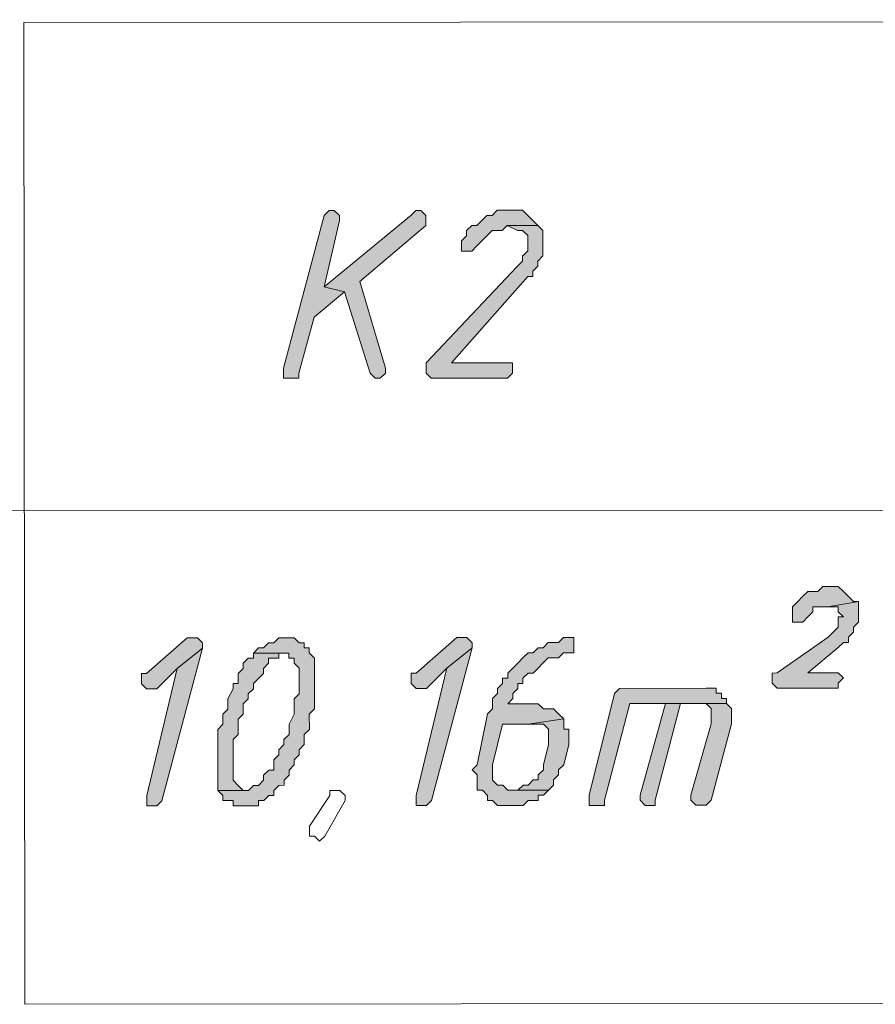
# Model space of a CAD drawing. Header units: inches. Extents: x -5850 to 5646, y 8947 to 13007.
# Tile 384 of 548: x -1189 to -1118, y 9462 to 9543. Entities that reach past the tile are written whole.
import ezdxf

# ---------------------------------------------------------------- set-up
doc = ezdxf.new("R2010")
doc.units = ezdxf.units.IN
doc.header["$MEASUREMENT"] = 0
for name, color, linetype in [('at_Entity', 7, 'Continuous'), ('at_Rect', 7, 'Continuous'), ('at_Solid', 7, 'Continuous')]:
    doc.layers.add(name, color=color, linetype=linetype)

msp = doc.modelspace()

# ---------------------------------------------------------------- hatches: boundary and pattern name
at = {"layer": 'at_Solid', "lineweight": 20}
for points in [[(-1163.2, 9527.555), (-1163.618, 9527.136), (-1166.986, 9514.458), (-1166.985, 9513.616), (-1165.719, 9513.617), (-1165.72, 9514.041), (-1164.458, 9518.687), (-1161.923, 9520.803), (-1163.613, 9521.219), (-1162.352, 9526.713), (-1162.352, 9527.137), (-1162.776, 9527.555)], [(-1156.018, 9527.561), (-1156.436, 9527.142), (-1163.613, 9521.219), (-1161.923, 9520.803), (-1159.809, 9514.046), (-1159.385, 9513.623), (-1158.961, 9513.623), (-1158.537, 9514.047), (-1158.538, 9514.465), (-1160.658, 9521.646), (-1155.169, 9526.296), (-1155.17, 9527.144), (-1155.594, 9527.561)], [(-1147.993, 9527.568), (-1149.259, 9527.567), (-1149.682, 9527.148), (-1150.101, 9527.148), (-1150.524, 9526.724), (-1150.948, 9526.3), (-1151.371, 9526.299), (-1151.789, 9525.881), (-1151.789, 9525.457), (-1152.212, 9525.033), (-1152.212, 9524.609), (-1152.212, 9524.185), (-1151.369, 9524.186), (-1150.946, 9524.61), (-1150.523, 9525.034), (-1150.099, 9525.458), (-1149.681, 9525.883), (-1148.834, 9525.883), (-1148.41, 9526.302), (-1145.879, 9526.304), (-1146.303, 9526.728), (-1146.721, 9527.151), (-1147.146, 9527.569), (-1147.569, 9527.569)], [(-1145.879, 9526.304), (-1148.41, 9526.302), (-1147.568, 9525.884), (-1147.144, 9525.885), (-1146.72, 9525.461), (-1146.719, 9524.614), (-1146.719, 9524.19), (-1147.142, 9523.771), (-1147.142, 9523.348), (-1147.565, 9522.923), (-1155.159, 9514.892), (-1155.158, 9514.05), (-1154.739, 9513.627), (-1148.399, 9513.632), (-1147.981, 9514.057), (-1147.982, 9514.899), (-1153.051, 9514.894), (-1146.717, 9522.082), (-1146.299, 9522.082), (-1146.299, 9522.501), (-1145.876, 9522.925), (-1145.876, 9523.349), (-1145.453, 9523.773), (-1145.453, 9524.191), (-1145.454, 9525.886)], [(-1121.355, 9496.336), (-1122.197, 9496.335), (-1122.62, 9495.911), (-1123.462, 9495.91), (-1123.886, 9495.492), (-1124.309, 9495.068), (-1124.732, 9494.643), (-1124.732, 9494.22), (-1124.731, 9493.378), (-1123.884, 9493.378), (-1123.46, 9493.803), (-1123.037, 9494.221), (-1123.037, 9494.645), (-1121.771, 9494.646), (-1119.24, 9495.072), (-1119.664, 9495.072), (-1120.082, 9495.495), (-1120.507, 9495.913), (-1120.931, 9496.337)], [(-1119.24, 9495.072), (-1121.771, 9494.646), (-1120.929, 9494.647), (-1120.929, 9494.223), (-1120.505, 9493.805), (-1120.929, 9493.805), (-1120.928, 9492.957), (-1121.351, 9492.539), (-1121.769, 9492.114), (-1125.993, 9489.15), (-1126.417, 9489.149), (-1126.416, 9488.307), (-1125.992, 9487.884), (-1120.923, 9487.888), (-1120.924, 9488.312), (-1120.5, 9488.736), (-1120.924, 9489.154), (-1123.456, 9489.152), (-1120.926, 9491.268), (-1120.503, 9491.692), (-1120.079, 9491.692), (-1120.079, 9492.116), (-1119.662, 9492.54), (-1119.662, 9492.958), (-1119.239, 9493.383), (-1119.239, 9494.225), (-1119.24, 9494.648)], [(-1174.572, 9492.067), (-1174.996, 9492.067), (-1178.367, 9489.103), (-1178.791, 9489.102), (-1178.791, 9488.684), (-1178.79, 9488.26), (-1178.366, 9487.837), (-1177.524, 9487.838), (-1175.836, 9489.529), (-1173.724, 9491.22), (-1173.724, 9491.644), (-1174.148, 9492.068)], [(-1166.542, 9492.074), (-1167.39, 9492.074), (-1167.813, 9491.649), (-1168.237, 9491.649), (-1168.655, 9491.225), (-1169.079, 9491.225), (-1169.502, 9490.806), (-1166.541, 9490.809), (-1166.541, 9490.385), (-1166.122, 9490.385), (-1166.122, 9489.961), (-1165.698, 9489.538), (-1165.697, 9488.696), (-1165.696, 9487.43), (-1166.119, 9487.006), (-1166.118, 9485.74), (-1166.536, 9484.892), (-1166.535, 9484.044), (-1166.958, 9483.626), (-1166.958, 9483.202), (-1167.381, 9482.778), (-1167.381, 9482.36), (-1167.805, 9481.935), (-1167.804, 9481.088), (-1168.228, 9481.087), (-1168.645, 9480.669), (-1168.645, 9480.245), (-1169.068, 9479.821), (-1169.492, 9479.82), (-1169.916, 9479.396), (-1172.447, 9479.394), (-1172.023, 9478.971), (-1172.023, 9478.552), (-1171.181, 9478.553), (-1171.18, 9478.129), (-1169.067, 9478.131), (-1169.067, 9478.555), (-1168.644, 9478.555), (-1168.226, 9478.974), (-1167.802, 9478.974), (-1167.802, 9479.398), (-1167.379, 9479.822), (-1166.955, 9479.823), (-1166.955, 9480.246), (-1166.532, 9480.671), (-1166.532, 9481.089), (-1166.114, 9481.513), (-1166.115, 9481.937), (-1165.691, 9482.361), (-1165.692, 9482.779), (-1165.268, 9483.203), (-1165.269, 9484.046), (-1164.851, 9484.47), (-1164.852, 9485.741), (-1164.429, 9486.16), (-1164.433, 9490.387), (-1164.857, 9490.81), (-1164.857, 9491.228), (-1165.276, 9491.228), (-1165.276, 9491.652), (-1165.7, 9491.651), (-1166.124, 9492.075)], [(-1152.183, 9492.087), (-1152.607, 9492.087), (-1155.983, 9489.123), (-1156.402, 9489.122), (-1156.401, 9488.704), (-1156.401, 9488.28), (-1155.982, 9487.857), (-1155.135, 9487.858), (-1153.446, 9489.549), (-1151.34, 9491.24), (-1151.34, 9491.664), (-1151.759, 9492.088)], [(-1143.311, 9492.095), (-1143.735, 9492.095), (-1144.158, 9491.671), (-1145.006, 9491.67), (-1145.423, 9491.246), (-1145.847, 9491.245), (-1146.271, 9490.827), (-1146.689, 9490.826), (-1147.112, 9490.402), (-1147.536, 9489.978), (-1147.959, 9489.554), (-1148.377, 9489.13), (-1148.377, 9488.711), (-1148.801, 9488.711), (-1148.8, 9488.287), (-1149.224, 9487.863), (-1149.223, 9487.445), (-1149.647, 9487.021), (-1149.646, 9486.173), (-1150.064, 9485.754), (-1150.908, 9481.527), (-1151.331, 9481.102), (-1150.907, 9480.685), (-1150.906, 9479.413), (-1150.482, 9479.414), (-1150.058, 9478.99), (-1150.057, 9478.572), (-1149.639, 9478.572), (-1149.215, 9478.149), (-1147.101, 9478.151), (-1146.678, 9478.575), (-1145.836, 9478.576), (-1145.836, 9478.994), (-1145.413, 9478.994), (-1144.995, 9479.418), (-1148.368, 9479.415), (-1148.793, 9479.839), (-1149.216, 9479.838), (-1149.641, 9480.262), (-1149.641, 9481.104), (-1149.642, 9481.528), (-1148.797, 9484.908), (-1146.684, 9484.91), (-1143.729, 9485.336), (-1144.153, 9485.76), (-1144.577, 9486.177), (-1145.419, 9486.177), (-1145.843, 9486.6), (-1148.375, 9486.598), (-1147.957, 9487.022), (-1147.957, 9487.446), (-1147.534, 9487.864), (-1147.534, 9488.288), (-1147.111, 9488.289), (-1147.111, 9488.712), (-1146.687, 9489.131), (-1146.269, 9489.131), (-1145.846, 9489.556), (-1145.422, 9489.98), (-1145.005, 9490.404), (-1144.157, 9490.405), (-1143.733, 9490.829), (-1142.891, 9490.83), (-1142.893, 9492.096)], [(-1173.724, 9491.22), (-1175.836, 9489.529), (-1178.358, 9478.965), (-1178.357, 9478.123), (-1177.515, 9478.124), (-1177.092, 9478.548)], [(-1169.502, 9490.806), (-1169.502, 9490.382), (-1169.926, 9490.382), (-1170.343, 9489.958), (-1170.343, 9489.534), (-1170.766, 9489.11), (-1170.766, 9488.268), (-1171.189, 9488.267), (-1171.189, 9487.843), (-1171.607, 9487.001), (-1171.606, 9486.153), (-1172.029, 9485.735), (-1172.029, 9484.887), (-1172.452, 9484.463), (-1172.452, 9484.039), (-1172.447, 9479.394), (-1169.916, 9479.396), (-1170.334, 9479.396), (-1170.758, 9479.819), (-1171.182, 9480.243), (-1171.183, 9481.509), (-1171.185, 9483.622), (-1170.762, 9484.041), (-1170.763, 9485.312), (-1170.34, 9485.736), (-1170.34, 9486.578), (-1169.923, 9487.002), (-1169.923, 9487.426), (-1169.499, 9487.845), (-1169.5, 9488.269), (-1169.076, 9488.693), (-1168.653, 9489.111), (-1168.653, 9489.535), (-1168.235, 9489.959), (-1168.236, 9490.383), (-1167.388, 9490.384), (-1167.389, 9490.808), (-1166.965, 9490.808)], [(-1151.34, 9491.24), (-1153.446, 9489.549), (-1155.974, 9478.985), (-1155.974, 9478.143), (-1155.126, 9478.144), (-1154.708, 9478.568)], [(-1131.903, 9487.878), (-1139.086, 9487.872), (-1139.509, 9487.453), (-1141.615, 9478.998), (-1141.614, 9478.156), (-1140.343, 9478.157), (-1140.343, 9478.581), (-1138.237, 9486.607), (-1130.212, 9486.614), (-1130.213, 9487.038), (-1130.637, 9487.038), (-1130.637, 9487.461), (-1131.061, 9487.461), (-1131.061, 9487.879), (-1131.485, 9487.879)], [(-1135.281, 9486.61), (-1137.388, 9479.001), (-1137.388, 9478.583), (-1136.964, 9478.16), (-1136.121, 9478.161), (-1136.122, 9478.584), (-1134.016, 9486.611), (-1132.326, 9486.612)], [(-1130.212, 9486.614), (-1135.281, 9486.61), (-1131.902, 9486.613), (-1131.484, 9486.189), (-1131.482, 9484.923), (-1133.161, 9479.005), (-1133.161, 9478.587), (-1132.742, 9478.164), (-1131.895, 9478.164), (-1131.477, 9478.588), (-1129.793, 9484.925), (-1129.793, 9485.772), (-1129.794, 9486.191)], [(-1143.729, 9485.336), (-1146.684, 9484.91), (-1145.418, 9484.911), (-1144.999, 9484.487), (-1144.998, 9483.645), (-1144.998, 9483.222), (-1145.415, 9481.532), (-1145.414, 9481.108), (-1145.838, 9480.689), (-1145.837, 9480.265), (-1146.261, 9480.265), (-1146.679, 9479.841), (-1147.103, 9479.84), (-1147.526, 9479.416), (-1147.95, 9479.416), (-1144.995, 9479.418), (-1144.571, 9479.843), (-1144.572, 9480.266), (-1144.148, 9480.691), (-1144.149, 9481.109), (-1143.725, 9481.533), (-1143.303, 9483.223), (-1143.303, 9483.647), (-1143.304, 9484.489), (-1143.728, 9484.489), (-1143.728, 9484.912)]]:
    msp.add_hatch(color=7, dxfattribs=at).paths.add_polyline_path(points)

# ---------------------------------------------------------------- linework, layer by layer
at = {"layer": 'at_Entity', "color": 7, "lineweight": 20}
for p, q in [((-1163.2, 9527.555), (-1163.618, 9527.136)), ((-1163.2, 9527.555), (-1163.2, 9527.555)), ((-1162.776, 9527.555), (-1163.2, 9527.555)), ((-1162.352, 9527.137), (-1162.776, 9527.555)), ((-1156.018, 9527.561), (-1156.436, 9527.142)), ((-1156.018, 9527.561), (-1156.018, 9527.561)), ((-1155.594, 9527.561), (-1156.018, 9527.561)), ((-1155.17, 9527.144), (-1155.594, 9527.561)), ((-1149.259, 9527.567), (-1149.682, 9527.148)), ((-1147.993, 9527.568), (-1149.259, 9527.567)), ((-1147.569, 9527.569), (-1147.993, 9527.568)), ((-1147.146, 9527.569), (-1147.569, 9527.569)), ((-1146.721, 9527.151), (-1147.146, 9527.569)), ((-1163.618, 9527.136), (-1166.986, 9514.458)), ((-1163.618, 9527.136), (-1163.618, 9527.136)), ((-1156.436, 9527.142), (-1163.613, 9521.219)), ((-1163.613, 9521.219), (-1162.352, 9526.713)), ((-1162.352, 9526.713), (-1162.352, 9527.137)), ((-1155.169, 9526.296), (-1155.17, 9527.144)), ((-1150.524, 9526.724), (-1150.948, 9526.3)), ((-1150.101, 9527.148), (-1150.524, 9526.724)), ((-1150.524, 9526.724), (-1150.524, 9526.724)), ((-1149.682, 9527.148), (-1150.101, 9527.148)), ((-1146.303, 9526.728), (-1146.721, 9527.151)), ((-1146.721, 9527.151), (-1146.721, 9527.151)), ((-1145.879, 9526.304), (-1146.303, 9526.728)), ((-1160.658, 9521.646), (-1155.169, 9526.296)), ((-1151.371, 9526.299), (-1151.789, 9525.881)), ((-1151.789, 9525.881), (-1151.789, 9525.457)), ((-1150.948, 9526.3), (-1151.371, 9526.299)), ((-1150.099, 9525.458), (-1149.681, 9525.883)), ((-1149.681, 9525.883), (-1148.834, 9525.883)), ((-1148.834, 9525.883), (-1148.41, 9526.302)), ((-1145.879, 9526.304), (-1148.41, 9526.302)), ((-1148.41, 9526.302), (-1145.879, 9526.304)), ((-1148.41, 9526.302), (-1147.568, 9525.884)), ((-1147.568, 9525.884), (-1147.144, 9525.885)), ((-1147.144, 9525.885), (-1146.72, 9525.461)), ((-1145.454, 9525.886), (-1145.879, 9526.304)), ((-1145.453, 9524.191), (-1145.454, 9525.886)), ((-1151.789, 9525.457), (-1152.212, 9525.033)), ((-1152.212, 9525.033), (-1152.212, 9524.609)), ((-1150.946, 9524.61), (-1150.523, 9525.034)), ((-1150.523, 9525.034), (-1150.099, 9525.458)), ((-1150.523, 9525.034), (-1150.523, 9525.034)), ((-1146.72, 9525.461), (-1146.719, 9524.614)), ((-1152.212, 9524.609), (-1152.212, 9524.185)), ((-1152.212, 9524.185), (-1151.369, 9524.186)), ((-1151.369, 9524.186), (-1150.946, 9524.61)), ((-1146.719, 9524.19), (-1147.142, 9523.771)), ((-1146.719, 9524.614), (-1146.719, 9524.19)), ((-1145.453, 9523.773), (-1145.453, 9524.191)), ((-1147.142, 9523.348), (-1147.565, 9522.923)), ((-1147.142, 9523.771), (-1147.142, 9523.348)), ((-1145.876, 9523.349), (-1145.453, 9523.773)), ((-1145.876, 9522.925), (-1145.876, 9523.349)), ((-1147.565, 9522.923), (-1155.159, 9514.892)), ((-1146.299, 9522.501), (-1145.876, 9522.925)), ((-1146.299, 9522.082), (-1146.299, 9522.501)), ((-1158.538, 9514.465), (-1160.658, 9521.646)), ((-1153.051, 9514.894), (-1146.717, 9522.082)), ((-1146.717, 9522.082), (-1146.299, 9522.082)), ((-1164.458, 9518.687), (-1161.923, 9520.803)), ((-1163.613, 9521.219), (-1161.923, 9520.803)), ((-1161.923, 9520.803), (-1163.613, 9521.219)), ((-1161.923, 9520.803), (-1159.809, 9514.046)), ((-1165.72, 9514.041), (-1164.458, 9518.687)), ((-1166.986, 9514.458), (-1166.985, 9513.616)), ((-1158.537, 9514.047), (-1158.538, 9514.465)), ((-1158.538, 9514.465), (-1158.538, 9514.465)), ((-1155.159, 9514.892), (-1155.158, 9514.05)), ((-1147.982, 9514.899), (-1153.051, 9514.894)), ((-1147.981, 9514.057), (-1147.982, 9514.899)), ((-1166.985, 9513.616), (-1165.719, 9513.617)), ((-1165.719, 9513.617), (-1165.72, 9514.041)), ((-1159.809, 9514.046), (-1159.809, 9514.046)), ((-1159.809, 9514.046), (-1159.385, 9513.623)), ((-1159.385, 9513.623), (-1158.961, 9513.623)), ((-1158.961, 9513.623), (-1158.537, 9514.047)), ((-1155.158, 9514.05), (-1154.739, 9513.627)), ((-1154.739, 9513.627), (-1148.399, 9513.632)), ((-1148.399, 9513.632), (-1147.981, 9514.057)), ((-1297.079, 9502.52), (-932.125, 9502.845)), ((-1122.197, 9496.335), (-1122.62, 9495.911)), ((-1121.355, 9496.336), (-1122.197, 9496.335)), ((-1120.931, 9496.337), (-1121.355, 9496.336)), ((-1120.507, 9495.913), (-1120.931, 9496.337)), ((-1123.886, 9495.492), (-1124.309, 9495.068)), ((-1123.462, 9495.91), (-1123.886, 9495.492)), ((-1122.62, 9495.911), (-1123.462, 9495.91)), ((-1120.082, 9495.495), (-1120.507, 9495.913)), ((-1120.507, 9495.913), (-1120.507, 9495.913)), ((-1119.664, 9495.072), (-1120.082, 9495.495)), ((-1120.082, 9495.495), (-1120.082, 9495.495)), ((-1124.309, 9495.068), (-1124.732, 9494.643)), ((-1124.732, 9494.643), (-1124.732, 9494.22)), ((-1124.309, 9495.068), (-1124.309, 9495.068)), ((-1123.037, 9494.645), (-1121.771, 9494.646)), ((-1123.037, 9494.221), (-1123.037, 9494.645)), ((-1119.24, 9495.072), (-1121.771, 9494.646)), ((-1121.771, 9494.646), (-1119.24, 9495.072)), ((-1121.771, 9494.646), (-1120.929, 9494.647)), ((-1120.929, 9494.647), (-1120.929, 9494.223)), ((-1119.24, 9495.072), (-1119.664, 9495.072)), ((-1119.24, 9494.648), (-1119.24, 9495.072)), ((-1119.239, 9494.225), (-1119.24, 9494.648)), ((-1124.732, 9494.22), (-1124.731, 9493.378)), ((-1123.884, 9493.378), (-1123.46, 9493.803)), ((-1123.46, 9493.803), (-1123.037, 9494.221)), ((-1123.46, 9493.803), (-1123.46, 9493.803)), ((-1120.929, 9494.223), (-1120.505, 9493.805)), ((-1120.505, 9493.805), (-1120.929, 9493.805)), ((-1120.929, 9493.805), (-1120.928, 9492.957)), ((-1119.239, 9493.383), (-1119.239, 9494.225)), ((-1124.731, 9493.378), (-1123.884, 9493.378)), ((-1120.928, 9492.957), (-1121.351, 9492.539)), ((-1119.662, 9492.958), (-1119.239, 9493.383)), ((-1119.662, 9492.54), (-1119.662, 9492.958)), ((-1121.351, 9492.539), (-1121.769, 9492.114)), ((-1121.351, 9492.539), (-1121.351, 9492.539)), ((-1120.079, 9492.116), (-1119.662, 9492.54)), ((-1174.996, 9492.067), (-1178.367, 9489.103)), ((-1174.572, 9492.067), (-1174.996, 9492.067)), ((-1174.148, 9492.068), (-1174.572, 9492.067)), ((-1173.724, 9491.644), (-1174.148, 9492.068)), ((-1173.724, 9491.22), (-1173.724, 9491.644)), ((-1168.237, 9491.649), (-1168.655, 9491.225)), ((-1167.813, 9491.649), (-1168.237, 9491.649)), ((-1167.39, 9492.074), (-1167.813, 9491.649)), ((-1166.542, 9492.074), (-1167.39, 9492.074)), ((-1166.124, 9492.075), (-1166.542, 9492.074)), ((-1165.7, 9491.651), (-1166.124, 9492.075)), ((-1166.124, 9492.075), (-1166.124, 9492.075)), ((-1165.276, 9491.652), (-1165.7, 9491.651)), ((-1165.276, 9491.228), (-1165.276, 9491.652)), ((-1152.607, 9492.087), (-1155.983, 9489.123)), ((-1152.183, 9492.087), (-1152.607, 9492.087)), ((-1151.759, 9492.088), (-1152.183, 9492.087)), ((-1151.34, 9491.664), (-1151.759, 9492.088)), ((-1151.34, 9491.24), (-1151.34, 9491.664)), ((-1145.006, 9491.67), (-1145.423, 9491.246)), ((-1144.158, 9491.671), (-1145.006, 9491.67)), ((-1143.735, 9492.095), (-1144.158, 9491.671)), ((-1143.311, 9492.095), (-1143.735, 9492.095)), ((-1142.893, 9492.096), (-1143.311, 9492.095)), ((-1142.891, 9490.83), (-1142.893, 9492.096)), ((-1121.769, 9492.114), (-1125.993, 9489.15)), ((-1120.926, 9491.268), (-1120.503, 9491.692)), ((-1120.503, 9491.692), (-1120.079, 9491.692)), ((-1120.079, 9491.692), (-1120.079, 9492.116)), ((-1177.092, 9478.548), (-1173.724, 9491.22)), ((-1173.724, 9491.22), (-1175.836, 9489.529)), ((-1175.836, 9489.529), (-1173.724, 9491.22)), ((-1169.079, 9491.225), (-1169.502, 9490.806)), ((-1169.502, 9490.806), (-1166.541, 9490.809)), ((-1166.965, 9490.808), (-1169.502, 9490.806)), ((-1169.502, 9490.806), (-1169.502, 9490.382)), ((-1168.655, 9491.225), (-1169.079, 9491.225)), ((-1167.388, 9490.384), (-1167.389, 9490.808)), ((-1167.389, 9490.808), (-1166.965, 9490.808)), ((-1166.541, 9490.809), (-1166.541, 9490.385)), ((-1164.857, 9491.228), (-1165.276, 9491.228)), ((-1164.857, 9490.81), (-1164.857, 9491.228)), ((-1164.433, 9490.387), (-1164.857, 9490.81)), ((-1154.708, 9478.568), (-1151.34, 9491.24)), ((-1151.34, 9491.24), (-1153.446, 9489.549)), ((-1153.446, 9489.549), (-1151.34, 9491.24)), ((-1146.689, 9490.826), (-1147.112, 9490.402)), ((-1146.271, 9490.827), (-1146.689, 9490.826)), ((-1145.847, 9491.245), (-1146.271, 9490.827)), ((-1145.423, 9491.246), (-1145.847, 9491.245)), ((-1144.157, 9490.405), (-1143.733, 9490.829)), ((-1143.733, 9490.829), (-1142.891, 9490.83)), ((-1123.456, 9489.152), (-1120.926, 9491.268)), ((-1120.926, 9491.268), (-1120.926, 9491.268)), ((-1169.926, 9490.382), (-1170.343, 9489.958)), ((-1170.343, 9489.958), (-1170.343, 9489.534)), ((-1169.502, 9490.382), (-1169.926, 9490.382)), ((-1168.653, 9489.535), (-1168.235, 9489.959)), ((-1168.236, 9490.383), (-1167.388, 9490.384)), ((-1168.235, 9489.959), (-1168.236, 9490.383)), ((-1166.541, 9490.385), (-1166.122, 9490.385)), ((-1166.122, 9490.385), (-1166.122, 9489.961)), ((-1166.122, 9489.961), (-1165.698, 9489.538)), ((-1164.429, 9486.16), (-1164.433, 9490.387)), ((-1147.536, 9489.978), (-1147.959, 9489.554)), ((-1147.112, 9490.402), (-1147.536, 9489.978)), ((-1147.112, 9490.402), (-1147.112, 9490.402)), ((-1145.846, 9489.556), (-1145.422, 9489.98)), ((-1145.422, 9489.98), (-1145.005, 9490.404)), ((-1145.422, 9489.98), (-1145.422, 9489.98)), ((-1145.005, 9490.404), (-1144.157, 9490.405)), ((-1178.367, 9489.103), (-1178.791, 9489.102)), ((-1178.791, 9489.102), (-1178.791, 9488.684)), ((-1175.836, 9489.529), (-1178.358, 9478.965)), ((-1177.524, 9487.838), (-1175.836, 9489.529)), ((-1170.343, 9489.534), (-1170.766, 9489.11)), ((-1170.766, 9489.11), (-1170.766, 9488.268)), ((-1169.076, 9488.693), (-1168.653, 9489.111)), ((-1168.653, 9489.111), (-1168.653, 9489.535)), ((-1165.698, 9489.538), (-1165.697, 9488.696)), ((-1155.983, 9489.123), (-1156.402, 9489.122)), ((-1156.402, 9489.122), (-1156.401, 9488.704)), ((-1153.446, 9489.549), (-1155.974, 9478.985)), ((-1155.135, 9487.858), (-1153.446, 9489.549)), ((-1147.959, 9489.554), (-1148.377, 9489.13)), ((-1148.377, 9489.13), (-1148.377, 9488.711)), ((-1147.959, 9489.554), (-1147.959, 9489.554)), ((-1147.111, 9488.712), (-1146.687, 9489.131)), ((-1146.687, 9489.131), (-1146.269, 9489.131)), ((-1146.269, 9489.131), (-1145.846, 9489.556)), ((-1125.993, 9489.15), (-1126.417, 9489.149)), ((-1126.417, 9489.149), (-1126.416, 9488.307)), ((-1120.924, 9489.154), (-1123.456, 9489.152)), ((-1120.5, 9488.736), (-1120.924, 9489.154)), ((-1178.791, 9488.684), (-1178.79, 9488.26)), ((-1178.79, 9488.26), (-1178.366, 9487.837)), ((-1170.766, 9488.268), (-1171.189, 9488.267)), ((-1171.189, 9488.267), (-1171.189, 9487.843)), ((-1169.5, 9488.269), (-1169.076, 9488.693)), ((-1169.499, 9487.845), (-1169.5, 9488.269)), ((-1165.697, 9488.696), (-1165.696, 9487.43)), ((-1156.401, 9488.704), (-1156.401, 9488.28)), ((-1156.401, 9488.28), (-1155.982, 9487.857)), ((-1148.8, 9488.287), (-1149.224, 9487.863)), ((-1148.377, 9488.711), (-1148.801, 9488.711)), ((-1148.801, 9488.711), (-1148.8, 9488.287)), ((-1147.534, 9488.288), (-1147.111, 9488.289)), ((-1147.534, 9487.864), (-1147.534, 9488.288)), ((-1147.111, 9488.289), (-1147.111, 9488.712)), ((-1126.416, 9488.307), (-1125.992, 9487.884)), ((-1120.924, 9488.312), (-1120.5, 9488.736)), ((-1120.923, 9487.888), (-1120.924, 9488.312)), ((-1178.366, 9487.837), (-1177.524, 9487.838)), ((-1171.189, 9487.843), (-1171.607, 9487.001)), ((-1169.923, 9487.426), (-1169.499, 9487.845)), ((-1169.923, 9487.002), (-1169.923, 9487.426)), ((-1165.696, 9487.43), (-1166.119, 9487.006)), ((-1155.982, 9487.857), (-1155.135, 9487.858)), ((-1149.223, 9487.445), (-1149.647, 9487.021)), ((-1149.224, 9487.863), (-1149.223, 9487.445)), ((-1147.957, 9487.446), (-1147.534, 9487.864)), ((-1147.957, 9487.022), (-1147.957, 9487.446)), ((-1139.509, 9487.453), (-1141.615, 9478.998)), ((-1139.086, 9487.872), (-1139.509, 9487.453)), ((-1131.903, 9487.878), (-1139.086, 9487.872)), ((-1131.485, 9487.879), (-1131.903, 9487.878)), ((-1131.061, 9487.879), (-1131.485, 9487.879)), ((-1131.061, 9487.461), (-1131.061, 9487.879)), ((-1130.637, 9487.461), (-1131.061, 9487.461)), ((-1130.637, 9487.038), (-1130.637, 9487.461)), ((-1125.992, 9487.884), (-1120.923, 9487.888)), ((-1171.607, 9487.001), (-1171.606, 9486.153)), ((-1170.34, 9486.578), (-1169.923, 9487.002)), ((-1170.34, 9485.736), (-1170.34, 9486.578)), ((-1166.119, 9487.006), (-1166.118, 9485.74)), ((-1149.647, 9487.021), (-1149.646, 9486.173)), ((-1148.375, 9486.598), (-1147.957, 9487.022)), ((-1145.843, 9486.6), (-1148.375, 9486.598)), ((-1145.419, 9486.177), (-1145.843, 9486.6)), ((-1140.343, 9478.581), (-1138.237, 9486.607)), ((-1138.237, 9486.607), (-1130.212, 9486.614)), ((-1135.281, 9486.61), (-1137.388, 9479.001)), ((-1136.122, 9478.584), (-1134.016, 9486.611)), ((-1130.212, 9486.614), (-1135.281, 9486.61)), ((-1135.281, 9486.61), (-1131.902, 9486.613)), ((-1132.326, 9486.612), (-1135.281, 9486.61)), ((-1134.016, 9486.611), (-1132.326, 9486.612)), ((-1131.902, 9486.613), (-1131.484, 9486.189)), ((-1130.213, 9487.038), (-1130.637, 9487.038)), ((-1130.212, 9486.614), (-1130.213, 9487.038)), ((-1129.794, 9486.191), (-1130.212, 9486.614)), ((-1171.606, 9486.153), (-1172.029, 9485.735)), ((-1172.029, 9485.735), (-1172.029, 9484.887)), ((-1170.763, 9485.312), (-1170.34, 9485.736)), ((-1166.118, 9485.74), (-1166.536, 9484.892)), ((-1164.852, 9485.741), (-1164.429, 9486.16)), ((-1164.851, 9484.47), (-1164.852, 9485.741)), ((-1150.064, 9485.754), (-1150.908, 9481.527)), ((-1149.646, 9486.173), (-1150.064, 9485.754)), ((-1144.577, 9486.177), (-1145.419, 9486.177)), ((-1144.153, 9485.76), (-1144.577, 9486.177)), ((-1143.729, 9485.336), (-1144.153, 9485.76)), ((-1144.153, 9485.76), (-1144.153, 9485.76)), ((-1131.484, 9486.189), (-1131.482, 9484.923)), ((-1129.793, 9485.772), (-1129.794, 9486.191)), ((-1129.793, 9484.925), (-1129.793, 9485.772)), ((-1172.029, 9484.887), (-1172.452, 9484.463)), ((-1170.762, 9484.041), (-1170.763, 9485.312)), ((-1166.536, 9484.892), (-1166.535, 9484.044)), ((-1149.642, 9481.528), (-1148.797, 9484.908)), ((-1148.797, 9484.908), (-1146.684, 9484.91)), ((-1143.729, 9485.336), (-1146.684, 9484.91)), ((-1146.684, 9484.91), (-1143.729, 9485.336)), ((-1146.684, 9484.91), (-1145.418, 9484.911)), ((-1145.418, 9484.911), (-1144.999, 9484.487)), ((-1143.728, 9484.912), (-1143.729, 9485.336)), ((-1143.728, 9484.489), (-1143.728, 9484.912)), ((-1131.482, 9484.923), (-1133.161, 9479.005)), ((-1131.477, 9478.588), (-1129.793, 9484.925)), ((-1172.452, 9484.463), (-1172.452, 9484.039)), ((-1172.452, 9484.039), (-1172.447, 9479.394)), ((-1171.185, 9483.622), (-1170.762, 9484.041)), ((-1166.535, 9484.044), (-1166.958, 9483.626)), ((-1165.269, 9484.046), (-1164.851, 9484.47)), ((-1165.268, 9483.203), (-1165.269, 9484.046)), ((-1144.999, 9484.487), (-1144.998, 9483.645)), ((-1143.304, 9484.489), (-1143.728, 9484.489)), ((-1143.303, 9483.647), (-1143.304, 9484.489)), ((-1171.183, 9481.509), (-1171.185, 9483.622)), ((-1166.958, 9483.202), (-1167.381, 9482.778)), ((-1166.958, 9483.626), (-1166.958, 9483.202)), ((-1165.692, 9482.779), (-1165.268, 9483.203)), ((-1144.998, 9483.222), (-1145.415, 9481.532)), ((-1144.998, 9483.645), (-1144.998, 9483.222)), ((-1143.725, 9481.533), (-1143.303, 9483.223)), ((-1143.303, 9483.223), (-1143.303, 9483.647)), ((-1167.381, 9482.36), (-1167.805, 9481.935)), ((-1167.381, 9482.778), (-1167.381, 9482.36)), ((-1166.115, 9481.937), (-1165.691, 9482.361)), ((-1165.691, 9482.361), (-1165.692, 9482.779)), ((-1171.182, 9480.243), (-1171.183, 9481.509)), ((-1167.805, 9481.935), (-1167.804, 9481.088)), ((-1166.532, 9481.089), (-1166.114, 9481.513)), ((-1166.114, 9481.513), (-1166.115, 9481.937)), ((-1150.908, 9481.527), (-1151.331, 9481.102)), ((-1150.908, 9481.527), (-1150.908, 9481.527)), ((-1149.641, 9481.104), (-1149.642, 9481.528)), ((-1145.415, 9481.532), (-1145.414, 9481.108)), ((-1144.149, 9481.109), (-1143.725, 9481.533)), ((-1168.228, 9481.087), (-1168.645, 9480.669)), ((-1167.804, 9481.088), (-1168.228, 9481.087)), ((-1166.532, 9480.671), (-1166.532, 9481.089)), ((-1151.331, 9481.102), (-1151.331, 9481.102)), ((-1151.331, 9481.102), (-1150.907, 9480.685)), ((-1150.907, 9480.685), (-1150.906, 9479.413)), ((-1149.641, 9480.262), (-1149.641, 9481.104)), ((-1145.414, 9481.108), (-1145.838, 9480.689)), ((-1145.838, 9480.689), (-1145.837, 9480.265)), ((-1144.572, 9480.266), (-1144.148, 9480.691)), ((-1144.148, 9480.691), (-1144.149, 9481.109)), ((-1170.758, 9479.819), (-1171.182, 9480.243)), ((-1168.645, 9480.245), (-1169.068, 9479.821)), ((-1168.645, 9480.669), (-1168.645, 9480.245)), ((-1166.955, 9480.246), (-1166.532, 9480.671)), ((-1166.955, 9479.823), (-1166.955, 9480.246)), ((-1149.216, 9479.838), (-1149.641, 9480.262)), ((-1146.261, 9480.265), (-1146.679, 9479.841)), ((-1145.837, 9480.265), (-1146.261, 9480.265)), ((-1144.571, 9479.843), (-1144.572, 9480.266)), ((-1172.447, 9479.394), (-1169.916, 9479.396)), ((-1169.916, 9479.396), (-1172.447, 9479.394)), ((-1172.447, 9479.394), (-1172.023, 9478.971)), ((-1170.334, 9479.396), (-1170.758, 9479.819)), ((-1170.758, 9479.819), (-1170.758, 9479.819)), ((-1169.916, 9479.396), (-1170.334, 9479.396)), ((-1169.492, 9479.82), (-1169.916, 9479.396)), ((-1169.068, 9479.821), (-1169.492, 9479.82)), ((-1167.802, 9479.398), (-1167.379, 9479.822)), ((-1167.802, 9478.974), (-1167.802, 9479.398)), ((-1167.379, 9479.822), (-1166.955, 9479.823)), ((-1163.157, 9479.402), (-1162.309, 9479.403)), ((-1163.157, 9478.978), (-1163.157, 9479.402)), ((-1162.309, 9479.403), (-1161.885, 9478.98)), ((-1150.906, 9479.413), (-1150.482, 9479.414)), ((-1150.482, 9479.414), (-1150.058, 9478.99)), ((-1148.793, 9479.839), (-1149.216, 9479.838)), ((-1148.368, 9479.415), (-1148.793, 9479.839)), ((-1144.995, 9479.418), (-1148.368, 9479.415)), ((-1147.95, 9479.416), (-1144.995, 9479.418)), ((-1147.526, 9479.416), (-1147.95, 9479.416)), ((-1147.103, 9479.84), (-1147.526, 9479.416)), ((-1146.679, 9479.841), (-1147.103, 9479.84)), ((-1145.413, 9478.994), (-1144.995, 9479.418)), ((-1144.995, 9479.418), (-1144.571, 9479.843)), ((-1178.358, 9478.965), (-1178.357, 9478.123)), ((-1177.515, 9478.124), (-1177.092, 9478.548)), ((-1172.023, 9478.971), (-1172.023, 9478.552)), ((-1172.023, 9478.552), (-1171.181, 9478.553)), ((-1171.181, 9478.553), (-1171.18, 9478.129)), ((-1169.067, 9478.131), (-1169.067, 9478.555)), ((-1169.067, 9478.555), (-1168.644, 9478.555)), ((-1168.644, 9478.555), (-1168.226, 9478.974)), ((-1168.226, 9478.974), (-1167.802, 9478.974)), ((-1164.844, 9476.445), (-1163.157, 9478.978)), ((-1161.885, 9478.561), (-1163.572, 9475.604)), ((-1163.157, 9478.978), (-1163.157, 9478.978)), ((-1161.885, 9478.98), (-1161.885, 9478.561)), ((-1161.885, 9478.561), (-1161.885, 9478.561)), ((-1155.974, 9478.985), (-1155.974, 9478.143)), ((-1155.126, 9478.144), (-1154.708, 9478.568)), ((-1150.058, 9478.99), (-1150.057, 9478.572)), ((-1150.057, 9478.572), (-1149.639, 9478.572)), ((-1149.639, 9478.572), (-1149.215, 9478.149)), ((-1147.101, 9478.151), (-1146.678, 9478.575)), ((-1146.678, 9478.575), (-1145.836, 9478.576)), ((-1145.836, 9478.576), (-1145.836, 9478.994)), ((-1145.836, 9478.994), (-1145.413, 9478.994)), ((-1141.615, 9478.998), (-1141.614, 9478.156)), ((-1140.343, 9478.157), (-1140.343, 9478.581)), ((-1137.388, 9479.001), (-1137.388, 9478.583)), ((-1137.388, 9478.583), (-1136.964, 9478.16)), ((-1136.121, 9478.161), (-1136.122, 9478.584)), ((-1133.161, 9479.005), (-1133.161, 9478.587)), ((-1133.161, 9478.587), (-1132.742, 9478.164)), ((-1131.895, 9478.164), (-1131.477, 9478.588)), ((-1178.357, 9478.123), (-1177.515, 9478.124)), ((-1171.18, 9478.129), (-1169.067, 9478.131)), ((-1155.974, 9478.143), (-1155.126, 9478.144)), ((-1149.215, 9478.149), (-1147.101, 9478.151)), ((-1141.614, 9478.156), (-1140.343, 9478.157)), ((-1136.964, 9478.16), (-1136.121, 9478.161)), ((-1132.742, 9478.164), (-1131.895, 9478.164)), ((-1164.843, 9475.603), (-1164.844, 9476.445)), ((-1164.844, 9476.445), (-1164.844, 9476.445)), ((-1164.42, 9475.604), (-1164.843, 9475.603)), ((-1163.995, 9475.18), (-1164.42, 9475.604)), ((-1163.572, 9475.604), (-1163.995, 9475.18)), ((-1163.572, 9475.604), (-1163.572, 9475.604))]:
    msp.add_line(p, q, dxfattribs=at)
at = {"layer": 'at_Rect', "color": 7, "lineweight": 20}
for p, q in [((-1188.556, 9543.163), (-932.161, 9543.392)), ((-1188.556, 9543.163), (-1188.483, 9461.641)), ((-932.088, 9461.87), (-1188.483, 9461.641))]:
    msp.add_line(p, q, dxfattribs=at)

doc.saveas('drawing.dxf')
